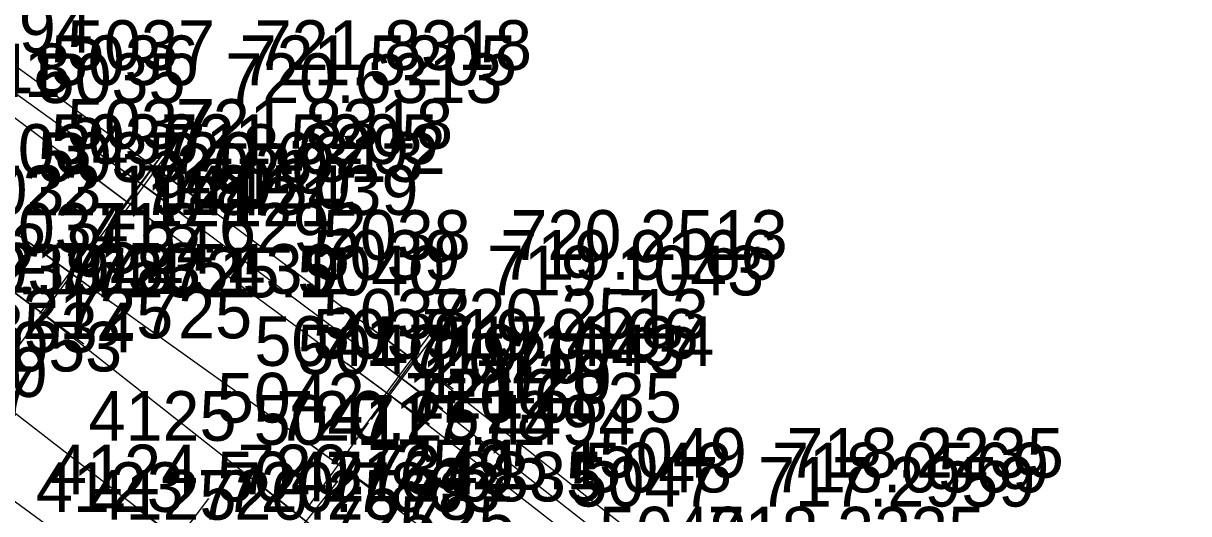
# Model space of a CAD drawing. Extents: x 1602514 to 1609837, y 863887 to 871157.
# Drawn here: x 1608800.4 to 1608977.7, y 865086.5 to 865161.1 of the extents above; entities that cross this region are included whole.
import ezdxf

# ---------------------------------------------------------------- set-up
doc = ezdxf.new("R2010")
doc.units = 0
for name, color, linetype in [('Default', 7, 'Continuous'), ('Survey-Point', 7, 'Continuous'), ('Survey-Text-Elevation', 7, 'Continuous'), ('Survey-Text-Feature', 7, 'Continuous'), ('Survey-Text-Name and Number', 7, 'Continuous')]:
    doc.layers.add(name, color=color, linetype=linetype)

msp = doc.modelspace()

# ---------------------------------------------------------------- linework, layer by layer
at = {"layer": 'Default'}
for points in [[(1608459.96, 865342.52), (1608503.96, 865318.73), (1608552.36, 865290.28), (1608595.44, 865266.08), (1608638.81, 865238.21), (1608684.11, 865212.25), (1608724.86, 865183.19), (1608765.81, 865153.69), (1608807.5, 865123.24), (1608848.33, 865094.03), (1608888.93, 865063.36), (1608913.08, 865044.21), (1608937.32, 865024.62), (1608954.37, 865010.06), (1608991.25, 864977.75), (1609026.99, 864947.14)], [(1608459.96, 865342.52), (1608503.96, 865318.73), (1608552.36, 865290.28), (1608595.44, 865266.08), (1608638.81, 865238.21), (1608684.11, 865212.25), (1608724.86, 865183.19), (1608765.81, 865153.69), (1608807.5, 865123.24), (1608848.33, 865094.03), (1608888.93, 865063.36), (1608913.08, 865044.21), (1608937.32, 865024.62), (1608954.37, 865010.06), (1608991.25, 864977.75), (1609026.99, 864947.14)], [(1608459.96, 865342.52), (1608503.96, 865318.73), (1608552.36, 865290.28), (1608595.44, 865266.08), (1608638.81, 865238.21), (1608684.11, 865212.25), (1608724.86, 865183.19), (1608765.81, 865153.69), (1608807.5, 865123.24), (1608848.33, 865094.03), (1608888.93, 865063.36), (1608913.08, 865044.21), (1608937.32, 865024.62), (1608954.37, 865010.06), (1608991.25, 864977.75), (1609026.99, 864947.14)], [(1608456.82, 865337.36), (1608500.11, 865311.69), (1608548, 865284.02), (1608590.8, 865259.01), (1608635.13, 865231.27), (1608678.54, 865204.35), (1608720.66, 865177.19), (1608762.42, 865147.51), (1608803.34, 865117), (1608843.4, 865085.41), (1608882.34, 865056.33), (1608890.59, 865050.12), (1608907.66, 865037.78), (1608933.37, 865020.74), (1608951.37, 865006.72), (1608986.36, 864971.6), (1609013.83, 864951.15), (1609020.81, 864941.47)], [(1608456.82, 865337.36), (1608500.11, 865311.69), (1608548, 865284.02), (1608590.8, 865259.01), (1608635.13, 865231.27), (1608678.54, 865204.35), (1608720.66, 865177.19), (1608762.42, 865147.51), (1608803.34, 865117), (1608843.4, 865085.41), (1608882.34, 865056.33), (1608890.59, 865050.12), (1608907.66, 865037.78), (1608933.37, 865020.74), (1608951.37, 865006.72), (1608986.36, 864971.6), (1609013.83, 864951.15), (1609020.81, 864941.47)], [(1608456.82, 865337.36), (1608500.11, 865311.69), (1608548, 865284.02), (1608590.8, 865259.01), (1608635.13, 865231.27), (1608678.54, 865204.35), (1608720.66, 865177.19), (1608762.42, 865147.51), (1608803.34, 865117), (1608843.4, 865085.41), (1608882.34, 865056.33), (1608890.59, 865050.12), (1608907.66, 865037.78), (1608933.37, 865020.74), (1608951.37, 865006.72), (1608986.36, 864971.6), (1609013.83, 864951.15), (1609020.81, 864941.47)], [(1609251.51, 864687.92), (1609211.37, 864729.97), (1609172.46, 864772.87), (1609128.87, 864817.19), (1609089.9, 864856.29), (1609049.33, 864893.92), (1609010.52, 864930.53), (1608963.41, 864970.55), (1608918.4, 865009.2), (1608872.79, 865045.29), (1608823.9, 865082.63), (1608779.65, 865116.92), (1608731.48, 865150.32), (1608683.77, 865182.75)], [(1609251.51, 864687.92), (1609211.37, 864729.97), (1609172.46, 864772.87), (1609128.87, 864817.19), (1609089.9, 864856.29), (1609049.33, 864893.92), (1609010.52, 864930.53), (1608963.41, 864970.55), (1608918.4, 865009.2), (1608872.79, 865045.29), (1608823.9, 865082.63), (1608779.65, 865116.92), (1608731.48, 865150.32), (1608683.77, 865182.75)], [(1609251.51, 864687.92), (1609211.37, 864729.97), (1609172.46, 864772.87), (1609128.87, 864817.19), (1609089.9, 864856.29), (1609049.33, 864893.92), (1609010.52, 864930.53), (1608963.41, 864970.55), (1608918.4, 865009.2), (1608872.79, 865045.29), (1608823.9, 865082.63), (1608779.65, 865116.92), (1608731.48, 865150.32), (1608683.77, 865182.75)], [(1609242.29, 864680.81), (1609204.27, 864723.55), (1609163.69, 864767.28), (1609122.05, 864809.89), (1609081.83, 864849.09), (1609042.41, 864886.63), (1609002.33, 864923.48), (1608956.01, 864963.77), (1608911.48, 865001.04), (1608866.15, 865037.02), (1608818.03, 865074.49), (1608772.19, 865108.08), (1608725.46, 865141.19), (1608676.66, 865174.29)], [(1609242.29, 864680.81), (1609204.27, 864723.55), (1609163.69, 864767.28), (1609122.05, 864809.89), (1609081.83, 864849.09), (1609042.41, 864886.63), (1609002.33, 864923.48), (1608956.01, 864963.77), (1608911.48, 865001.04), (1608866.15, 865037.02), (1608818.03, 865074.49), (1608772.19, 865108.08), (1608725.46, 865141.19), (1608676.66, 865174.29)], [(1609242.29, 864680.81), (1609204.27, 864723.55), (1609163.69, 864767.28), (1609122.05, 864809.89), (1609081.83, 864849.09), (1609042.41, 864886.63), (1609002.33, 864923.48), (1608956.01, 864963.77), (1608911.48, 865001.04), (1608866.15, 865037.02), (1608818.03, 865074.49), (1608772.19, 865108.08), (1608725.46, 865141.19), (1608676.66, 865174.29)], [(1608777.44, 865170.58), (1608820.61, 865139.05), (1608859.51, 865110.16), (1608901.5, 865077.03), (1608967.61, 865023.63), (1609003.74, 864993.41), (1609040.36, 864961.17), (1609076.79, 864927.95), (1609112.06, 864894.28), (1609139.48, 864867.72), (1609172.58, 864834.69), (1609205.73, 864800.47), (1609237.3, 864766.32)], [(1608777.44, 865170.58), (1608820.61, 865139.05), (1608859.51, 865110.16), (1608901.5, 865077.03), (1608967.61, 865023.63), (1609003.74, 864993.41), (1609040.36, 864961.17), (1609076.79, 864927.95), (1609112.06, 864894.28), (1609139.48, 864867.72), (1609172.58, 864834.69), (1609205.73, 864800.47), (1609237.3, 864766.32)], [(1608777.44, 865170.58), (1608820.61, 865139.05), (1608859.51, 865110.16), (1608901.5, 865077.03), (1608967.61, 865023.63), (1609003.74, 864993.41), (1609040.36, 864961.17), (1609076.79, 864927.95), (1609112.06, 864894.28), (1609139.48, 864867.72), (1609172.58, 864834.69), (1609205.73, 864800.47), (1609237.3, 864766.32)], [(1608775.38, 865167.7), (1608818.32, 865136.73), (1608857.98, 865107.12), (1608899.28, 865074.78), (1608965.6, 865021.11), (1609001.84, 864990.45), (1609038.42, 864958.17), (1609074.92, 864925.07), (1609110.02, 864891.84), (1609137.71, 864864.88), (1609169.97, 864832.33), (1609203.42, 864797.93), (1609235.23, 864763.75)], [(1608775.38, 865167.7), (1608818.32, 865136.73), (1608857.98, 865107.12), (1608899.28, 865074.78), (1608965.6, 865021.11), (1609001.84, 864990.45), (1609038.42, 864958.17), (1609074.92, 864925.07), (1609110.02, 864891.84), (1609137.71, 864864.88), (1609169.97, 864832.33), (1609203.42, 864797.93), (1609235.23, 864763.75)], [(1608775.38, 865167.7), (1608818.32, 865136.73), (1608857.98, 865107.12), (1608899.28, 865074.78), (1608965.6, 865021.11), (1609001.84, 864990.45), (1609038.42, 864958.17), (1609074.92, 864925.07), (1609110.02, 864891.84), (1609137.71, 864864.88), (1609169.97, 864832.33), (1609203.42, 864797.93), (1609235.23, 864763.75)], [(1608773.66, 865165.9), (1608816.13, 865134.02), (1608855.92, 865104.76), (1608897.17, 865072.63), (1608963.77, 865018.55), (1608999.9, 864988.34), (1609036.4, 864956.42), (1609072.83, 864922.08), (1609107.86, 864889.45), (1609135.7, 864862.25), (1609167.41, 864830.45), (1609201.09, 864795.88), (1609233.79, 864762.56)], [(1608773.66, 865165.9), (1608816.13, 865134.02), (1608855.92, 865104.76), (1608897.17, 865072.63), (1608963.77, 865018.55), (1608999.9, 864988.34), (1609036.4, 864956.42), (1609072.83, 864922.08), (1609107.86, 864889.45), (1609135.7, 864862.25), (1609167.41, 864830.45), (1609201.09, 864795.88), (1609233.79, 864762.56)], [(1608773.66, 865165.9), (1608816.13, 865134.02), (1608855.92, 865104.76), (1608897.17, 865072.63), (1608963.77, 865018.55), (1608999.9, 864988.34), (1609036.4, 864956.42), (1609072.83, 864922.08), (1609107.86, 864889.45), (1609135.7, 864862.25), (1609167.41, 864830.45), (1609201.09, 864795.88), (1609233.79, 864762.56)]]:
    msp.add_lwpolyline(points, dxfattribs=at)
at = {"layer": 'Survey-Point'}
for p, q in [((1608825.22, 865145.36), (1608816, 865132.74)), ((1608825.22, 865145.36), (1608816, 865132.74)), ((1608822.89, 865143.07), (1608813.75, 865130.39)), ((1608822.89, 865143.07), (1608813.75, 865130.39)), ((1608826.92, 865134.44), (1608814.3, 865143.66)), ((1608826.92, 865134.44), (1608814.3, 865143.66)), ((1608824.66, 865132.16), (1608811.99, 865141.3)), ((1608824.66, 865132.16), (1608811.99, 865141.3)), ((1608820.82, 865140.27), (1608811.44, 865127.78)), ((1608820.82, 865140.27), (1608811.44, 865127.78)), ((1608822.38, 865129.33), (1608809.88, 865138.71)), ((1608822.38, 865129.33), (1608809.88, 865138.71)), ((1608812.11, 865129.55), (1608802.89, 865116.93)), ((1608812.11, 865129.55), (1608802.89, 865116.93)), ((1608813.81, 865118.63), (1608801.19, 865127.85)), ((1608813.81, 865118.63), (1608801.19, 865127.85)), ((1608808.01, 865123.26), (1608798.67, 865110.73)), ((1608808.01, 865123.26), (1608798.67, 865110.73)), ((1608809.6, 865112.33), (1608797.08, 865121.67)), ((1608809.6, 865112.33), (1608797.08, 865121.67)), ((1608864.17, 865116.43), (1608854.86, 865103.88)), ((1608864.17, 865116.43), (1608854.86, 865103.88)), ((1608865.79, 865105.5), (1608853.24, 865114.81)), ((1608865.79, 865105.5), (1608853.24, 865114.81)), ((1608862.65, 865113.38), (1608853.3, 865100.86)), ((1608862.65, 865113.38), (1608853.3, 865100.86)), ((1608860.55, 865111.06), (1608851.29, 865098.47)), ((1608860.55, 865111.06), (1608851.29, 865098.47)), ((1608864.24, 865102.44), (1608851.72, 865111.79)), ((1608864.24, 865102.44), (1608851.72, 865111.79)), ((1608862.21, 865100.13), (1608849.62, 865109.39)), ((1608862.21, 865100.13), (1608849.62, 865109.39)), ((1608852.88, 865100.38), (1608843.79, 865087.68)), ((1608852.88, 865100.38), (1608843.79, 865087.68)), ((1608854.69, 865089.48), (1608841.98, 865098.57)), ((1608854.69, 865089.48), (1608841.98, 865098.57)), ((1608848.24, 865091.55), (1608838.56, 865079.28)), ((1608848.24, 865091.55), (1608838.56, 865079.28)), ((1608849.53, 865080.58), (1608837.26, 865090.25)), ((1608849.53, 865080.58), (1608837.26, 865090.25)), ((1608819.16, 865076.42), (1608828.64, 865088.84)), ((1608819.16, 865076.42), (1608828.64, 865088.84)), ((1608817.69, 865087.37), (1608830.11, 865077.89)), ((1608817.69, 865087.37), (1608830.11, 865077.89))]:
    msp.add_line(p, q, dxfattribs=at)

# ---------------------------------------------------------------- texts
at = {"layer": 'Survey-Text-Elevation'}
for s, p in [('720.4294', (1608768.81, 865156.69)), ('721.8318', (1608835.61, 865154.05)), ('721.5205', (1608833.32, 865151.73)), ('720.3618', (1608765.42, 865150.51)), ('720.6313', (1608831.13, 865149.02)), ('721.8318', (1608823.61, 865142.05)), ('721.5205', (1608821.32, 865139.73)), ('720.6313', (1608819.13, 865137.02)), ('718.6292', (1608822.5, 865138.24)), ('722.1944', (1608794.65, 865131.92)), ('718.5439', (1608818.34, 865132)), ('718.6292', (1608810.5, 865126.24)), ('720.2513', (1608874.51, 865125.16)), ('722.8534', (1608787.19, 865123.08)), ('719.9166', (1608872.98, 865122.12)), ('722.1944', (1608782.65, 865119.92)), ('722.7053', (1608785.28, 865120.18)), ('718.5439', (1608806.34, 865120)), ('719.1043', (1608870.92, 865119.76)), ('720.2513', (1608862.51, 865113.16)), ('722.8534', (1608775.19, 865111.08)), ('719.9166', (1608860.98, 865110.12)), ('717.4494', (1608863.33, 865109.03)), ('722.7053', (1608773.28, 865108.18)), ('719.1043', (1608858.92, 865107.76)), ('716.6835', (1608858.4, 865100.41)), ('720.2578', (1608838.9, 865097.63)), ('717.4494', (1608851.33, 865097.03)), ('718.2235', (1608916.5, 865092.03)), ('720.7349', (1608833.03, 865089.49)), ('718.0569', (1608914.28, 865089.78)), ('716.6835', (1608846.4, 865088.41)), ('717.2959', (1608912.17, 865087.63)), ('720.2578', (1608826.9, 865085.63)), ('720.7863', (1608830.88, 865086.82)), ('718.2235', (1608904.5, 865080.03))]:
    msp.add_text(s, height=7.56, dxfattribs=at).set_placement(p)
at = {"layer": 'Survey-Text-Feature'}
for s, p in [('725.1', (1608780.81, 865149.91)), ('207', (1608823.61, 865135.27)), ('207', (1608835.61, 865135.27)), ('120', (1608821.32, 865132.95)), ('120', (1608833.32, 865132.95)), ('121', (1608819.13, 865130.24)), ('121', (1608831.13, 865130.24)), ('725.1', (1608810.5, 865119.46)), ('725.1', (1608822.5, 865119.46)), ('121', (1608794.65, 865113.14)), ('725', (1608806.34, 865113.22)), ('725', (1608818.34, 865113.22)), ('207', (1608862.51, 865106.38)), ('207', (1608874.51, 865106.38)), ('120', (1608787.19, 865104.3)), ('120', (1608860.98, 865103.34)), ('120', (1608872.98, 865103.34)), ('207', (1608785.28, 865101.4)), ('121', (1608858.92, 865100.98)), ('121', (1608870.92, 865100.98)), ('725.1', (1608851.33, 865090.25)), ('725.1', (1608863.33, 865090.25)), ('725', (1608846.4, 865081.63)), ('725', (1608858.4, 865081.63))]:
    msp.add_text(s, height=7.56, dxfattribs=at).set_placement(p)
at = {"layer": 'Survey-Text-Name and Number'}
for s, p in [('5037', (1608807.07, 865154.05)), ('5036', (1608804.6, 865151.73)), ('5035', (1608802.58, 865149.02)), ('5037', (1608807.07, 865142.05)), ('5036', (1608804.6, 865139.73)), ('5034', (1608793.96, 865138.24)), ('5035', (1608802.58, 865137.02)), ('5033', (1608789.8, 865132)), ('5034', (1608793.96, 865126.24)), ('5038', (1608845.97, 865125.16)), ('5039', (1608844.43, 865122.12)), ('5033', (1608789.8, 865120)), ('5040', (1608842.08, 865119.76)), ('5038', (1608845.97, 865113.16)), ('5039', (1608844.43, 865110.12)), ('5041', (1608835.57, 865109.03)), ('5040', (1608842.08, 865107.76)), ('5042', (1608829.85, 865100.41)), ('4125', (1608810.34, 865097.63)), ('5041', (1608835.45, 865097.03)), ('5049', (1608887.96, 865092.03)), ('4124', (1608804.49, 865089.49)), ('5048', (1608885.73, 865089.78)), ('5042', (1608829.85, 865088.41)), ('5047', (1608883.63, 865087.63)), ('4123', (1608802.33, 865086.82)), ('4125', (1608810.34, 865085.63)), ('5049', (1608887.96, 865080.03))]:
    msp.add_text(s, height=7.56, dxfattribs=at).set_placement(p)

doc.saveas('drawing.dxf')
